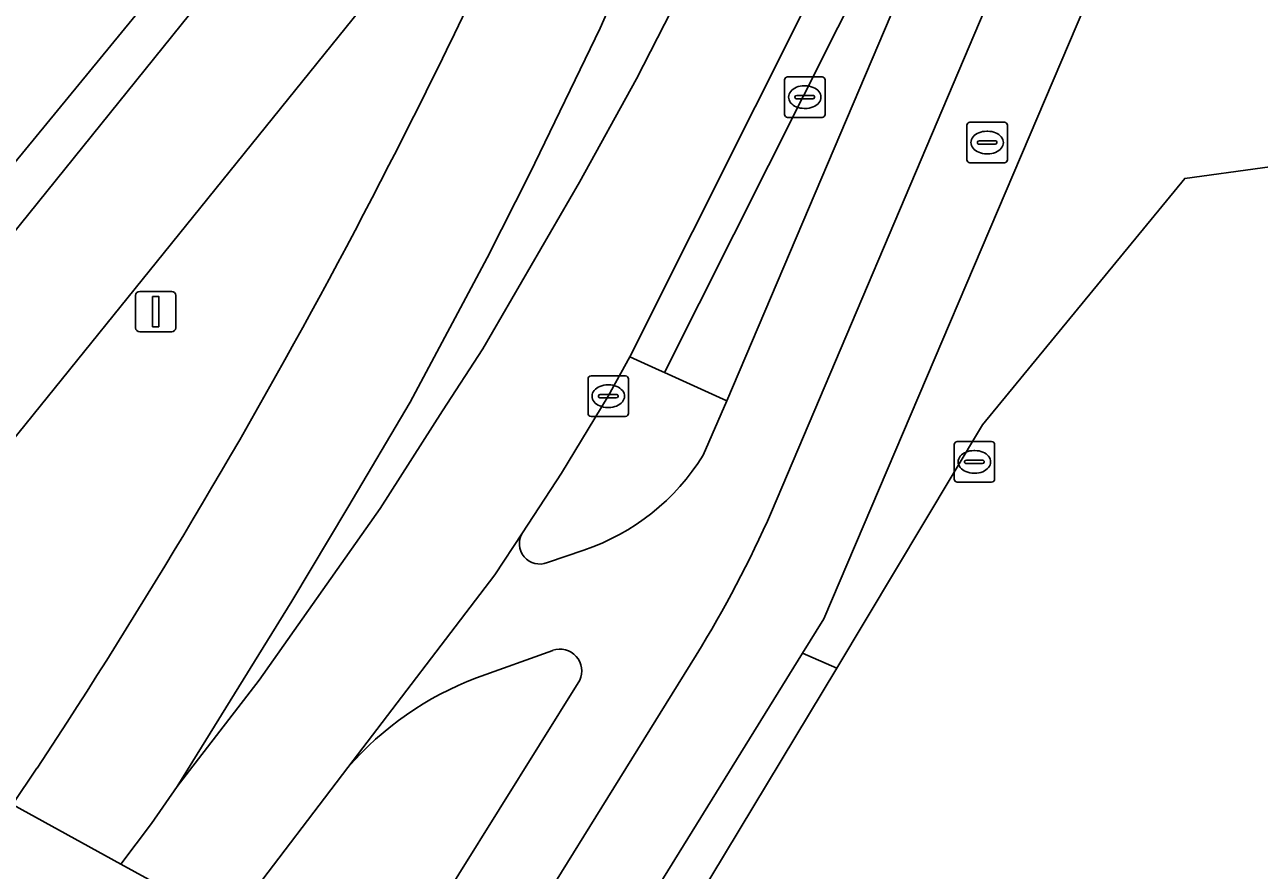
# Model space of a CAD drawing. Extents: x 160675 to 161153, y 383241 to 383714.
# Drawn here: x 160760.35 to 160790.87, y 383638.96 to 383659.85 of the extents above; entities that cross this region are included whole.
import ezdxf

# ---------------------------------------------------------------- set-up
doc = ezdxf.new("R2010")
doc.units = 0
for name, color, linetype in [('IMGEO_Berm_gesloten', 7, 'Continuous'), ('IMGEO_Berm_open', 7, 'Continuous'), ('IMGEO_Brandkraan', 7, 'Continuous'), ('IMGEO_Erf', 7, 'Continuous'), ('IMGEO_Fietspad_open', 7, 'Continuous'), ('IMGEO_Kolk', 7, 'Continuous'), ('IMGEO_Lichtmast', 7, 'Continuous'), ('IMGEO_Muur', 7, 'Continuous'), ('IMGEO_Rijbaan_lokaal_gesloten', 7, 'Continuous'), ('IMGEO_Verkeerseiland_open', 7, 'Continuous'), ('IMGEO_Voetpad_open', 7, 'Continuous')]:
    doc.layers.add(name, color=color, linetype=linetype)

msp = doc.modelspace()

# ---------------------------------------------------------------- linework, layer by layer
at = {"layer": 'IMGEO_Berm_gesloten'}
msp.add_lwpolyline([(160775.605, 383662.111), (160774.574, 383659.767), (160772.842, 383656.172), (160771.781, 383654.089), (160769.881, 383650.522), (160768.336, 383647.924), (160766.955, 383645.605), (160764.119, 383641.027), (160766.145, 383643.65), (160769.142, 383647.899), (160770.676, 383650.308), (160771.68, 383651.84), (160774.069, 383655.956), (160775.471, 383658.511), (160777.716, 383662.891)], dxfattribs=at)
at = {"layer": 'IMGEO_Berm_open'}
for points in [[(160789.972, 383677.705), (160792.014, 383680.487), (160792.678, 383681.392), (160793.555, 383682.396), (160792.984, 383682.55), (160791.419, 383680.624), (160791.07, 383680.195), (160790.781, 383680.241), (160789.974, 383679.042), (160789.029, 383677.308), (160785.603, 383670.04), (160776.164, 383651.255), (160777.706, 383650.559), (160787.378, 383673.294)], [(160783.061, 383667.115), (160775.307, 383651.641), (160776.031, 383651.315), (160776.164, 383651.255), (160785.603, 383670.04)], [(160769.368, 383661.122), (160755.163, 383643.536)], [(160760.048, 383640.58), (160760.656, 383641.478)]]:
    msp.add_lwpolyline(points, dxfattribs=at)
msp.add_arc((160628.161, 383728.837), 158.703, 326.60161, 337.09763, dxfattribs=at)
at = {"layer": 'IMGEO_Brandkraan'}
for p, q in [((160783.642, 383656.512), (160783.642, 383657.364)), ((160783.717, 383657.438), (160784.569, 383657.438)), ((160784.13, 383657.218), (160784.155, 383657.218)), ((160784.643, 383657.364), (160784.643, 383656.512)), ((160783.901, 383656.932), (160783.901, 383656.944)), ((160784.339, 383656.895), (160783.941, 383656.895)), ((160783.944, 383656.981), (160784.342, 383656.981)), ((160784.385, 383656.944), (160784.385, 383656.932)), ((160784.153, 383656.658), (160784.128, 383656.658)), ((160784.569, 383656.438), (160783.717, 383656.438))]:
    msp.add_line(p, q, dxfattribs=at)
for points in [[(160783.642, 383656.512), (160783.642, 383657.364)], [(160783.717, 383657.438), (160784.569, 383657.438)], [(160784.643, 383657.364), (160784.643, 383656.512)], [(160784.569, 383656.438), (160783.717, 383656.438)]]:
    msp.add_lwpolyline(points, dxfattribs=at)
for centre, radius, start, end in [((160783.719, 383657.362), 0.0765, 91.552, 178.448), ((160783.719, 383657.362), 0.0765, 91.552, 178.448), ((160784.567, 383657.362), 0.0765, 1.552, 88.448), ((160784.567, 383657.362), 0.0765, 1.552, 88.448), ((160783.941, 383656.941), 0.0403, 85.8775, 175.7526), ((160783.938, 383656.931), 0.0366, 178.938, 274.7102), ((160784.342, 383656.938), 0.043, 264.8664, 352.4533), ((160784.346, 383656.943), 0.0386, 1.7309, 96.639), ((160783.719, 383656.514), 0.0765, 181.552, 268.448), ((160783.719, 383656.514), 0.0765, 181.552, 268.448), ((160784.567, 383656.514), 0.0765, 271.552, 358.448), ((160784.567, 383656.514), 0.0765, 271.552, 358.448)]:
    msp.add_arc(centre, radius, start, end, dxfattribs=at)
for centre, major_axis, ratio, start_param, end_param in [((160784.129, 383656.938), (-0.387, 0.002), 0.722429, 4.712389, 7.853982), ((160784.154, 383656.938), (-0.39, 0.002), 0.717154, 1.570796, 4.712389)]:
    msp.add_ellipse(centre, major_axis=major_axis, ratio=ratio, start_param=start_param, end_param=end_param, dxfattribs=at)
at = {"layer": 'IMGEO_Erf'}
msp.add_lwpolyline([(160792.226, 383673.622), (160780.104, 383645.169), (160779.581, 383644.323), (160780.43, 383643.95), (160784.026, 383649.959), (160789.026, 383656.053), (160792.87, 383656.581), (160796.093, 383656.918), (160802.355, 383657.572), (160802.747, 383653.821), (160828.156, 383656.475)], dxfattribs=at)
at = {"layer": 'IMGEO_Fietspad_open'}
for points in [[(160787.378, 383673.294), (160777.706, 383650.559), (160777.123, 383649.215)], [(160778.811, 383647.814), (160788.58, 383670.815)], [(160772.654, 383647.296), (160771.973, 383646.255), (160768.341, 383641.494)], [(160774.17, 383646.869), (160773.273, 383646.559)], [(160771.519, 383643.709), (160773.407, 383644.39)], [(160771.137, 383634.916), (160776.947, 383644.271)], [(160774.07, 383643.653), (160769.091, 383635.661), (160768.803, 383635.422), (160768.703, 383635.213), (160766.033, 383633.492)]]:
    msp.add_lwpolyline(points, dxfattribs=at)
for centre, radius, start, end in [((160772.433, 383652.087), 5.499, 288.4106, 328.5199), ((160752.582, 383659.352), 28.655, 328.245, 336.2565), ((160773.085, 383647.029), 0.507, 148.2103, 291.843), ((160773.582, 383643.881), 0.539, 335.0136, 108.9351), ((160774.272, 383636.372), 7.836, 110.5651, 139.1863)]:
    msp.add_arc(centre, radius, start, end, dxfattribs=at)
at = {"layer": 'IMGEO_Kolk'}
for p, q in [((160779.133, 383657.635), (160779.133, 383658.487)), ((160779.208, 383658.561), (160780.06, 383658.561)), ((160780.134, 383658.487), (160780.134, 383657.635)), ((160779.435, 383658.104), (160779.833, 383658.104)), ((160779.621, 383658.341), (160779.646, 383658.341)), ((160779.392, 383658.055), (160779.392, 383658.067)), ((160779.83, 383658.018), (160779.432, 383658.018)), ((160779.876, 383658.067), (160779.876, 383658.055)), ((160780.06, 383657.561), (160779.208, 383657.561)), ((160779.644, 383657.781), (160779.619, 383657.781)), ((160774.277, 383650.245), (160774.277, 383651.097)), ((160774.352, 383651.171), (160775.204, 383651.171)), ((160775.278, 383651.097), (160775.278, 383650.245)), ((160774.765, 383650.951), (160774.79, 383650.951)), ((160774.536, 383650.665), (160774.536, 383650.677)), ((160774.974, 383650.628), (160774.576, 383650.628)), ((160774.579, 383650.714), (160774.977, 383650.714)), ((160775.02, 383650.677), (160775.02, 383650.665)), ((160775.204, 383650.171), (160774.352, 383650.171)), ((160774.788, 383650.391), (160774.763, 383650.391)), ((160783.326, 383648.621), (160783.326, 383649.473)), ((160783.401, 383649.547), (160784.253, 383649.547)), ((160783.814, 383649.327), (160783.839, 383649.327)), ((160784.327, 383649.473), (160784.327, 383648.621)), ((160783.585, 383649.041), (160783.585, 383649.053)), ((160784.023, 383649.004), (160783.625, 383649.004)), ((160783.628, 383649.09), (160784.026, 383649.09)), ((160784.069, 383649.053), (160784.069, 383649.041)), ((160783.837, 383648.767), (160783.812, 383648.767)), ((160784.253, 383648.547), (160783.401, 383648.547))]:
    msp.add_line(p, q, dxfattribs=at)
for points in [[(160779.133, 383657.635), (160779.133, 383658.487)], [(160779.208, 383658.561), (160780.06, 383658.561)], [(160780.134, 383658.487), (160780.134, 383657.635)], [(160780.06, 383657.561), (160779.208, 383657.561)], [(160774.277, 383650.245), (160774.277, 383651.097)], [(160774.352, 383651.171), (160775.204, 383651.171)], [(160775.278, 383651.097), (160775.278, 383650.245)], [(160775.204, 383650.171), (160774.352, 383650.171)], [(160783.326, 383648.621), (160783.326, 383649.473)], [(160783.401, 383649.547), (160784.253, 383649.547)], [(160784.327, 383649.473), (160784.327, 383648.621)], [(160784.253, 383648.547), (160783.401, 383648.547)]]:
    msp.add_lwpolyline(points, dxfattribs=at)
for centre, radius, start, end in [((160779.21, 383658.485), 0.0765, 91.552, 178.448), ((160779.21, 383658.485), 0.0765, 91.552, 178.448), ((160780.058, 383658.485), 0.0765, 1.552, 88.448), ((160780.058, 383658.485), 0.0765, 1.552, 88.448), ((160779.432, 383658.064), 0.0403, 85.8775, 175.7526), ((160779.837, 383658.066), 0.0386, 1.7309, 96.639), ((160779.429, 383658.054), 0.0366, 178.938, 274.7102), ((160779.833, 383658.061), 0.043, 264.8664, 352.4533), ((160779.21, 383657.637), 0.0765, 181.552, 268.448), ((160779.21, 383657.637), 0.0765, 181.552, 268.448), ((160780.058, 383657.637), 0.0765, 271.552, 358.448), ((160780.058, 383657.637), 0.0765, 271.552, 358.448), ((160774.354, 383651.095), 0.0765, 91.552, 178.448), ((160774.354, 383651.095), 0.0765, 91.552, 178.448), ((160775.202, 383651.095), 0.0765, 1.552, 88.448), ((160775.202, 383651.095), 0.0765, 1.552, 88.448), ((160774.576, 383650.674), 0.0403, 85.8775, 175.7526), ((160774.573, 383650.664), 0.0366, 178.938, 274.7102), ((160774.977, 383650.671), 0.043, 264.8664, 352.4533), ((160774.981, 383650.676), 0.0386, 1.7309, 96.639), ((160774.354, 383650.247), 0.0765, 181.552, 268.448), ((160774.354, 383650.247), 0.0765, 181.552, 268.448), ((160775.202, 383650.247), 0.0765, 271.552, 358.448), ((160775.202, 383650.247), 0.0765, 271.552, 358.448), ((160783.403, 383649.471), 0.0765, 91.552, 178.448), ((160783.403, 383649.471), 0.0765, 91.552, 178.448), ((160784.251, 383649.471), 0.0765, 1.552, 88.448), ((160784.251, 383649.471), 0.0765, 1.552, 88.448), ((160783.625, 383649.05), 0.0403, 85.8775, 175.7526), ((160783.622, 383649.04), 0.0366, 178.938, 274.7102), ((160784.026, 383649.047), 0.043, 264.8664, 352.4533), ((160784.03, 383649.052), 0.0386, 1.7309, 96.639), ((160783.403, 383648.623), 0.0765, 181.552, 268.448), ((160783.403, 383648.623), 0.0765, 181.552, 268.448), ((160784.251, 383648.623), 0.0765, 271.552, 358.448), ((160784.251, 383648.623), 0.0765, 271.552, 358.448)]:
    msp.add_arc(centre, radius, start, end, dxfattribs=at)
for centre, major_axis, ratio, start_param, end_param in [((160779.62, 383658.061), (-0.387, 0.002), 0.722429, 4.712389, 7.853982), ((160779.645, 383658.061), (-0.39, 0.002), 0.717154, 1.570796, 4.712389), ((160774.764, 383650.671), (-0.387, 0.002), 0.722429, 4.712389, 7.853982), ((160774.789, 383650.671), (-0.39, 0.002), 0.717154, 1.570796, 4.712389), ((160783.813, 383649.047), (-0.387, 0.002), 0.722429, 4.712389, 7.853982), ((160783.838, 383649.047), (-0.39, 0.002), 0.717154, 1.570796, 4.712389)]:
    msp.add_ellipse(centre, major_axis=major_axis, ratio=ratio, start_param=start_param, end_param=end_param, dxfattribs=at)
at = {"layer": 'IMGEO_Lichtmast'}
for p, q in [((160763.195, 383653.261), (160763.985, 383653.261)), ((160763.985, 383653.261), (160763.195, 383653.261)), ((160763.095, 383652.361), (160763.095, 383653.161)), ((160763.095, 383653.161), (160763.095, 383652.361)), ((160764.085, 383653.161), (160764.085, 383652.361)), ((160764.085, 383652.361), (160764.085, 383653.161)), ((160763.985, 383652.261), (160763.195, 383652.261)), ((160763.195, 383652.261), (160763.985, 383652.261))]:
    msp.add_line(p, q, dxfattribs=at)
msp.add_lwpolyline([(160763.515, 383653.136), (160763.665, 383653.136), (160763.665, 383652.386), (160763.515, 383652.386), (160763.515, 383653.136)], dxfattribs=at)
for centre, start, end in [((160763.195, 383653.161), 90, 180), ((160763.195, 383653.161), 90, 180), ((160763.985, 383653.161), 0, 90), ((160763.985, 383653.161), 360, 90), ((160763.195, 383652.361), 180, 270), ((160763.195, 383652.361), 180, 270), ((160763.985, 383652.361), 270, 0), ((160763.985, 383652.361), 270, 0)]:
    msp.add_arc(centre, 0.1, start, end, dxfattribs=at)
at = {"layer": 'IMGEO_Muur'}
msp.add_lwpolyline([(160790.781, 383680.241), (160789.974, 383679.042), (160789.029, 383677.308), (160785.603, 383670.04), (160776.164, 383651.255)], dxfattribs=at)
at = {"layer": 'IMGEO_Rijbaan_lokaal_gesloten'}
for points in [[(160776.238, 383675.192), (160782.31, 383682.713), (160781.758, 383682.84), (160751.25, 383645.665)], [(160760.656, 383641.478), (160760.048, 383640.58), (160762.725, 383639.11), (160763.487, 383640.108), (160764.119, 383641.027), (160766.955, 383645.605), (160768.336, 383647.924), (160769.881, 383650.522), (160771.781, 383654.089), (160772.842, 383656.172), (160774.574, 383659.767), (160775.605, 383662.111), (160778.083, 383667.875), (160778.728, 383669.242), (160779.404, 383670.548), (160780.256, 383671.973), (160781.018, 383673.096), (160783.386, 383676.396), (160784.667, 383678.063), (160785.569, 383678.974)], [(160751.25, 383645.665), (160752.304, 383645.091), (160753.157, 383646.134), (160774.834, 383673.018)], [(160774.834, 383673.018), (160753.157, 383646.134), (160752.304, 383645.091), (160755.163, 383643.536), (160769.368, 383661.122)], [(160777.716, 383662.891), (160775.471, 383658.511), (160774.069, 383655.956), (160771.68, 383651.84), (160770.676, 383650.308), (160769.142, 383647.899), (160766.145, 383643.65), (160764.119, 383641.027), (160763.487, 383640.108), (160762.725, 383639.11), (160765.42, 383637.631), (160765.79, 383638.149), (160768.341, 383641.494), (160771.973, 383646.255), (160772.654, 383647.296), (160773.618, 383648.769), (160774.773, 383650.672), (160775.307, 383651.641), (160783.061, 383667.115)], [(160753.35, 383621.828), (160762.374, 383630.689), (160762.304, 383631.08), (160762.318, 383631.447), (160762.392, 383631.638), (160763.731, 383634.601), (160763.785, 383634.722), (160765.42, 383637.631), (160762.725, 383639.11), (160760.048, 383640.58), (160757.759, 383638.064), (160757.63, 383637.914), (160755.463, 383635.475), (160750.659, 383630.342)]]:
    msp.add_lwpolyline(points, dxfattribs=at)
msp.add_arc((160628.161, 383728.837), 158.703, 326.60161, 337.09763, dxfattribs=at)
at = {"layer": 'IMGEO_Verkeerseiland_open'}
for points in [[(160777.123, 383649.215), (160777.706, 383650.559), (160776.164, 383651.255), (160776.031, 383651.315), (160775.307, 383651.641), (160774.773, 383650.672), (160773.618, 383648.769), (160772.654, 383647.296)], [(160773.273, 383646.559), (160774.17, 383646.869)], [(160773.407, 383644.39), (160771.519, 383643.709)], [(160765.676, 383637.031), (160768.407, 383635.483), (160768.803, 383635.422), (160769.091, 383635.661), (160774.07, 383643.653)], [(160768.341, 383641.494), (160765.79, 383638.149), (160765.42, 383637.631)]]:
    msp.add_lwpolyline(points, dxfattribs=at)
for centre, radius, start, end in [((160772.433, 383652.087), 5.499, 288.4106, 328.5199), ((160773.085, 383647.029), 0.507, 148.2103, 291.843), ((160773.582, 383643.881), 0.539, 335.0136, 108.9351), ((160774.272, 383636.372), 7.836, 110.5651, 139.1863)]:
    msp.add_arc(centre, radius, start, end, dxfattribs=at)
at = {"layer": 'IMGEO_Voetpad_open'}
for points in [[(160770.329, 383632.9), (160774.063, 383630.917), (160773.927, 383631.159), (160773.215, 383632.428), (160773.203, 383634.017), (160779.581, 383644.323), (160780.104, 383645.169), (160792.226, 383673.622), (160793.292, 383675.382), (160793.671, 383676.007), (160795.853, 383679.607), (160798.684, 383683.092), (160799.746, 383684.399), (160803.399, 383688.896), (160804.46, 383690.202), (160806.417, 383692.611), (160807.48, 383693.92), (160810.651, 383697.823), (160811.718, 383699.136), (160813.8, 383701.699), (160814.874, 383703.022), (160818.447, 383707.42), (160819.524, 383708.746), (160821.167, 383710.768)], [(160788.58, 383670.815), (160778.811, 383647.814)], [(160776.947, 383644.271), (160771.137, 383634.916)]]:
    msp.add_lwpolyline(points, dxfattribs=at)
for points in [[(160792.87, 383656.581), (160789.026, 383656.053), (160784.026, 383649.959), (160780.43, 383643.95), (160774.222, 383633.661), (160774.843, 383632.18), (160773.927, 383631.159), (160774.063, 383630.917), (160791.682, 383621.775), (160793.391, 383621.736), (160792.973, 383625.928), (160795.95, 383626.229), (160795.304, 383632.499)], [(160780.43, 383643.95), (160779.581, 383644.323), (160773.203, 383634.017), (160773.215, 383632.428), (160773.927, 383631.159), (160774.843, 383632.18), (160774.222, 383633.661)]]:
    msp.add_lwpolyline(points, close=True, dxfattribs=at)
msp.add_arc((160752.582, 383659.352), 28.655, 328.245, 336.2565, dxfattribs=at)

doc.saveas('drawing.dxf')
